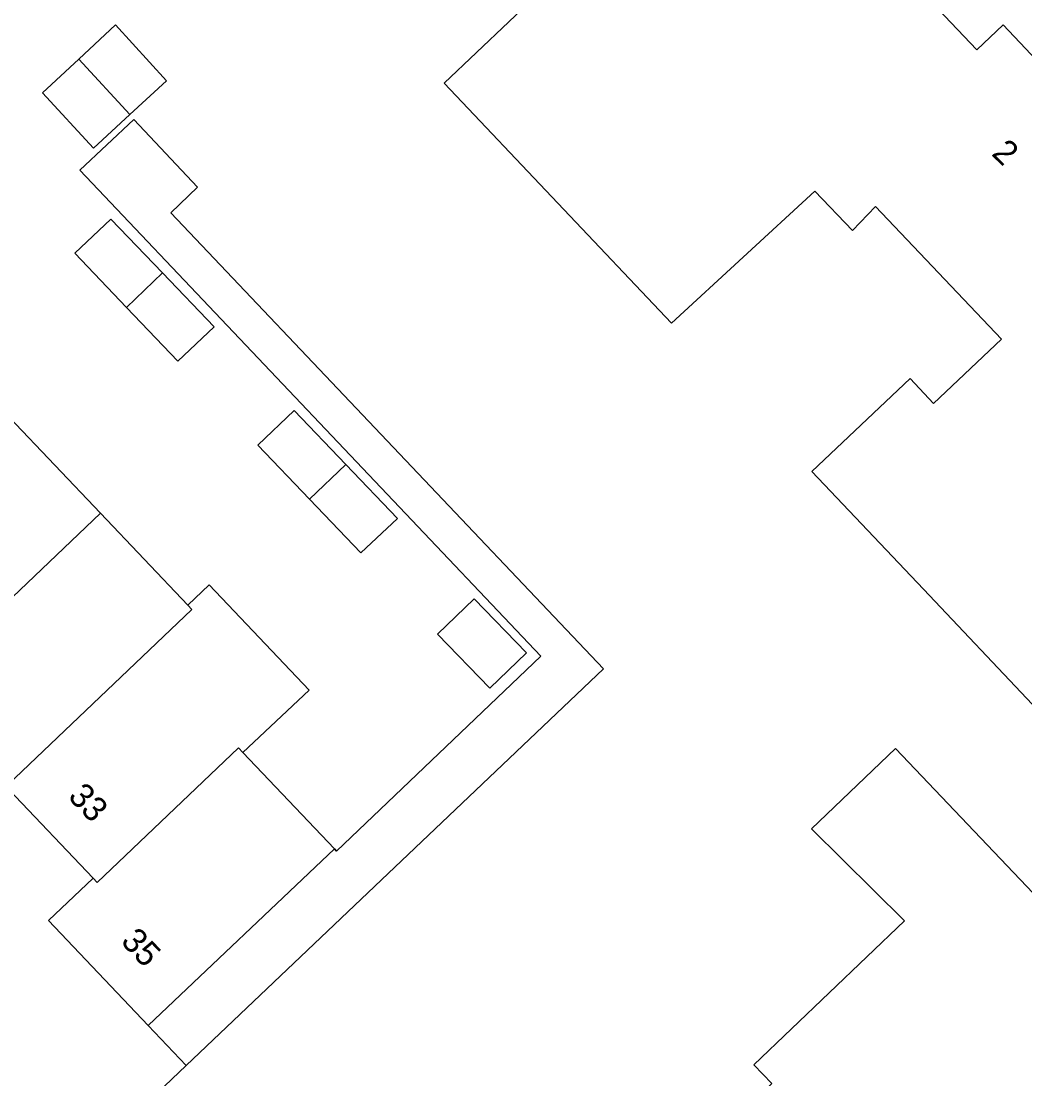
# Model space of a CAD drawing. Extents: x 162523 to 163266, y 381230 to 382050.
# Drawn here: x 163097.26 to 163138.12, y 381407.1 to 381450.15 of the extents above; entities that cross this region are included whole.
import ezdxf

# ---------------------------------------------------------------- set-up
doc = ezdxf.new("R2010")
doc.units = 0
for name, color, linetype in [('IMGEO_Erf', 7, 'Continuous'), ('IMGEO_Pand', 7, 'Continuous'), ('IMGEO_Pand_nummerreeks', 7, 'Continuous'), ('IMGEO_Rijbaan_lokaal_open', 7, 'Continuous'), ('IMGEO_Voetpad_open', 7, 'Continuous')]:
    doc.layers.add(name, color=color, linetype=linetype)

msp = doc.modelspace()

# ---------------------------------------------------------------- linework, layer by layer
at = {"layer": 'IMGEO_Erf'}
for points in [[(163126.725, 381458.93), (163136.166, 381448.983), (163137.233, 381449.996), (163150.431, 381436.019), (163150.524, 381436.076), (163150.856, 381435.729), (163151.71, 381434.837), (163154.005, 381437.106), (163156.956, 381434.002), (163157.968, 381434.996), (163158.126, 381434.829), (163175.441, 381416.613), (163173.323, 381414.585), (163172.348, 381413.652), (163175.387, 381410.47), (163176.298, 381411.34), (163176.362, 381411.401), (163180.848, 381406.697)], [(163162.04, 381397.414), (163138.433, 381422.338), (163133.99, 381427.03), (163129.452, 381431.821), (163133.447, 381435.604), (163134.409, 381434.587), (163137.174, 381437.201), (163132.037, 381442.601), (163131.108, 381441.63), (163129.571, 381443.229), (163123.738, 381437.856), (163114.481, 381447.632), (163118.435, 381451.383)], [(163096.767, 381434.031), (163100.485, 381430.118), (163104.037, 381426.378), (163104.909, 381427.207), (163108.981, 381422.924), (163106.288, 381420.378), (163110.01, 381416.456), (163110.091, 381416.37), (163118.413, 381424.299), (163099.639, 381444.087), (163101.838, 381446.151), (163104.44, 381443.399), (163103.352, 381442.348), (163120.964, 381423.789), (163103.975, 381407.635), (163094.335, 381398.468)]]:
    msp.add_lwpolyline(points, dxfattribs=at)
for points in [[(163098.122, 381447.229), (163099.604, 381448.605), (163101.104, 381449.998), (163103.169, 381447.728), (163101.683, 381446.355), (163100.198, 381444.982)], [(163099.444, 381440.704), (163100.911, 381442.086), (163103.013, 381439.9), (163105.115, 381437.714), (163103.641, 381436.307), (163101.552, 381438.495)], [(163106.891, 381432.892), (163108.377, 381434.296), (163110.476, 381432.104), (163112.574, 381429.912), (163111.08, 381428.509), (163108.997, 381430.689)], [(163114.214, 381425.198), (163115.699, 381426.632), (163117.827, 381424.442), (163116.344, 381423)], [(163118.113, 381376.847), (163105.536, 381390.045), (163117.586, 381401.557), (163118.432, 381400.682), (163119.026, 381401.25), (163119.677, 381400.579), (163125.692, 381406.328), (163126.413, 381405.58), (163127.817, 381406.91), (163127.091, 381407.669), (163133.217, 381413.531), (163129.439, 381417.272), (163132.859, 381420.537), (163149.687, 381402.867), (163146.418, 381399.717), (163144.302, 381401.867), (163140.47, 381398.215), (163139.214, 381399.532), (163137.737, 381398.329), (163139.173, 381396.918)]]:
    msp.add_lwpolyline(points, close=True, dxfattribs=at)
at = {"layer": 'IMGEO_Pand'}
for points in [[(163137.233, 381449.996), (163136.166, 381448.983), (163126.725, 381458.93), (163118.435, 381451.383), (163114.481, 381447.632), (163123.738, 381437.856), (163129.571, 381443.229), (163131.108, 381441.63), (163132.037, 381442.601), (163137.174, 381437.201), (163134.409, 381434.587), (163133.447, 381435.604), (163129.452, 381431.821), (163133.99, 381427.03), (163138.433, 381422.338), (163151.71, 381434.837), (163150.856, 381435.729), (163150.524, 381436.076), (163150.431, 381436.019)], [(163101.104, 381449.998), (163099.604, 381448.605), (163101.683, 381446.355), (163103.169, 381447.728)], [(163099.604, 381448.605), (163098.122, 381447.229), (163100.198, 381444.982), (163101.683, 381446.355)], [(163100.911, 381442.086), (163099.444, 381440.704), (163101.552, 381438.495), (163103.013, 381439.9)], [(163103.013, 381439.9), (163101.552, 381438.495), (163103.641, 381436.307), (163105.115, 381437.714)], [(163100.485, 381430.118), (163096.767, 381434.031), (163088.698, 381426.344), (163088.808, 381426.228), (163089.304, 381426.703), (163092.808, 381423.018), (163092.306, 381422.547), (163092.418, 381422.43)], [(163108.377, 381434.296), (163106.891, 381432.892), (163108.997, 381430.689), (163110.476, 381432.104)], [(163110.476, 381432.104), (163108.997, 381430.689), (163111.08, 381428.509), (163112.574, 381429.912)], [(163104.2, 381426.206), (163104.037, 381426.378), (163100.485, 381430.118), (163092.418, 381422.43), (163092.529, 381422.313), (163093.03, 381422.785), (163096.53, 381419.105), (163096.023, 381418.636), (163096.135, 381418.519)], [(163108.981, 381422.924), (163104.909, 381427.207), (163104.037, 381426.378), (163104.2, 381426.206), (163096.135, 381418.519), (163096.247, 381418.401), (163096.749, 381418.875), (163100.185, 381415.262), (163100.349, 381415.09), (163106.108, 381420.567), (163106.288, 381420.378)], [(163115.699, 381426.632), (163114.214, 381425.198), (163116.344, 381423), (163117.827, 381424.442)], [(163110.01, 381416.456), (163106.288, 381420.378), (163106.108, 381420.567), (163100.349, 381415.09), (163100.185, 381415.262), (163098.367, 381413.542), (163102.429, 381409.263)], [(163139.214, 381399.532), (163140.47, 381398.215), (163144.302, 381401.867), (163146.418, 381399.717), (163149.687, 381402.867), (163132.859, 381420.537), (163129.439, 381417.272), (163133.217, 381413.531), (163127.091, 381407.669), (163127.817, 381406.91), (163126.413, 381405.58), (163125.692, 381406.328), (163119.677, 381400.579), (163119.026, 381401.25), (163118.432, 381400.682), (163117.586, 381401.557), (163105.536, 381390.045), (163118.113, 381376.847), (163139.173, 381396.918), (163137.737, 381398.329)]]:
    msp.add_lwpolyline(points, close=True, dxfattribs=at)
at = {"layer": 'IMGEO_Rijbaan_lokaal_open'}
msp.add_lwpolyline([(163094.335, 381398.468), (163103.975, 381407.635), (163102.429, 381409.263), (163098.367, 381413.542), (163100.185, 381415.262), (163096.749, 381418.875)], dxfattribs=at)
at = {"layer": 'IMGEO_Voetpad_open'}
msp.add_lwpolyline([(163101.838, 381446.151), (163099.639, 381444.087), (163118.413, 381424.299), (163110.091, 381416.37), (163110.01, 381416.456), (163102.429, 381409.263), (163103.975, 381407.635), (163120.964, 381423.789), (163103.352, 381442.348), (163104.44, 381443.399)], close=True, dxfattribs=at)

# ---------------------------------------------------------------- texts
at = {"layer": 'IMGEO_Pand_nummerreeks'}
for s, rotation, p in [('2', 315.9739, (163136.728, 381444.723)), ('33', 313.5618, (163099.125, 381418.553)), ('35', 313.5102, (163101.276, 381412.656))]:
    msp.add_text(s, height=1, rotation=rotation, dxfattribs=at).set_placement(p)

doc.saveas('drawing.dxf')
